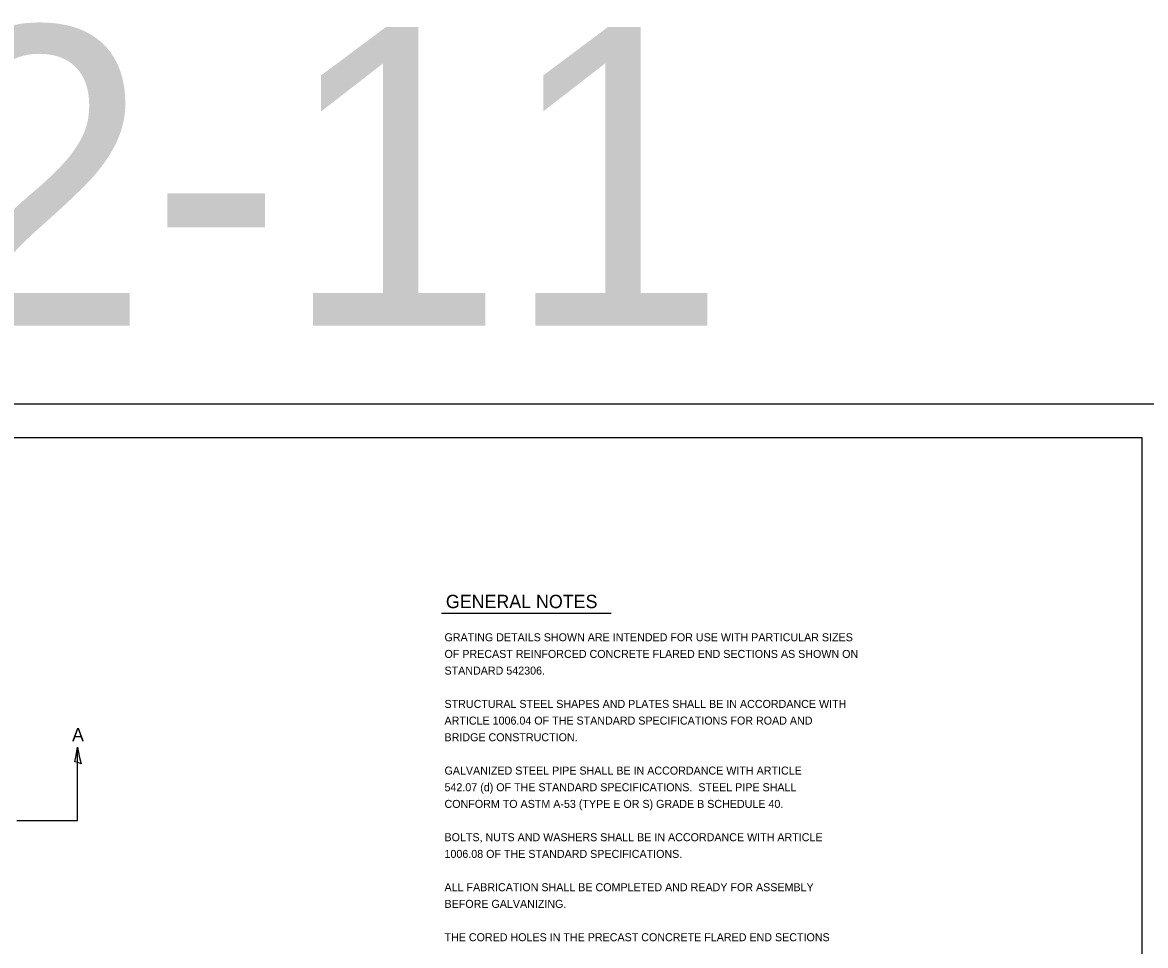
# Model space of a CAD drawing. Extents: x 2133490 to 2172050, y 2138301 to 2145980.
# Drawn here: x 2149625 to 2150467, y 2142131 to 2142824 of the extents above; entities that cross this region are included whole.
import ezdxf

# ---------------------------------------------------------------- set-up
doc = ezdxf.new("R2010")
doc.units = 0
for name, color, linetype in [('Design_PR_Roadway Dimensions', 7, 'Continuous'), ('Design_PR_Roadway Notes', 7, 'Continuous'), ('Level 23', 7, 'Continuous'), ('Sheets_50 Reference Boundary', 7, 'Continuous'), ('Sheets_General Details', 7, 'Continuous'), ('Sheets_Printer Plotting Border', 7, 'Continuous')]:
    doc.layers.add(name, color=color, linetype=linetype)

msp = doc.modelspace()

# ---------------------------------------------------------------- linework, layer by layer
at = {"layer": 'Design_PR_Roadway Dimensions'}
for p, q in [((2149666.47, 2142225.29), (2149666.47, 2142280.18)), ((2149620.81, 2142225.29), (2149666.47, 2142225.29))]:
    msp.add_line(p, q, dxfattribs=at)
msp.add_lwpolyline([(2149669.09, 2142267.68), (2149666.69, 2142268.7), (2149664.38, 2142269.09), (2149665.39, 2142273.93), (2149666.47, 2142280.18), (2149667.69, 2142273.51)], close=True, dxfattribs=at)
at = {"layer": 'Level 23'}
msp.add_line((2149939.41, 2142380.8), (2150066.63, 2142380.8), dxfattribs=at)
at = {"layer": 'Sheets_50 Reference Boundary'}
msp.add_lwpolyline([(2148889.66, 2142512.57), (2150464.66, 2142512.57), (2150464.66, 2141512.58), (2148889.66, 2141512.58)], close=True, dxfattribs=at)
at = {"layer": 'Sheets_General Details'}
msp.add_line((2150489.66, 2142537.58), (2148789.66, 2142537.58), dxfattribs=at)
msp.add_lwpolyline([(2148889.66, 2142512.58), (2150464.66, 2142512.58), (2150464.66, 2141462.58), (2148889.66, 2141462.58)], close=True, dxfattribs=at)
at = {"layer": 'Sheets_Printer Plotting Border'}
msp.add_lwpolyline([(2148789.66, 2141437.58), (2150489.66, 2141437.58), (2150489.66, 2142537.58), (2148789.66, 2142537.58)], close=True, dxfattribs=at)

# ---------------------------------------------------------------- texts
at = {"layer": 'Design_PR_Roadway Notes'}
msp.add_text('A', height=10, dxfattribs=at).set_placement((2149662.29, 2142284.56))
at = {"layer": 'Level 23'}
for s, height, p in [('GENERAL NOTES', 10, (2149942.66, 2142384.5)), ('GRATING DETAILS SHOWN ARE INTENDED FOR USE WITH PARTICULAR SIZES', 6, (2149941.64, 2142359.65)), ('OF PRECAST REINFORCED CONCRETE FLARED END SECTIONS AS SHOWN ON', 6, (2149941.64, 2142347.15)), ('STANDARD 542306.', 6, (2149941.64, 2142334.65)), ('STRUCTURAL STEEL SHAPES AND PLATES SHALL BE IN ACCORDANCE WITH', 6, (2149941.64, 2142309.65)), ('ARTICLE 1006.04 OF THE STANDARD SPECIFICATIONS FOR ROAD AND', 6, (2149941.64, 2142297.15)), ('BRIDGE CONSTRUCTION.', 6, (2149941.64, 2142284.65)), ('GALVANIZED STEEL PIPE SHALL BE IN ACCORDANCE WITH ARTICLE', 6, (2149941.64, 2142259.65)), ('542.07 (d) OF THE STANDARD SPECIFICATIONS.  STEEL PIPE SHALL', 6, (2149941.64, 2142247.15)), ('CONFORM TO ASTM A-53 (TYPE E OR S) GRADE B SCHEDULE 40.', 6, (2149941.64, 2142234.65)), ('BOLTS, NUTS AND WASHERS SHALL BE IN ACCORDANCE WITH ARTICLE', 6, (2149941.64, 2142209.65)), ('1006.08 OF THE STANDARD SPECIFICATIONS.', 6, (2149941.64, 2142197.15)), ('ALL FABRICATION SHALL BE COMPLETED AND READY FOR ASSEMBLY', 6, (2149941.64, 2142172.15)), ('BEFORE GALVANIZING.', 6, (2149941.64, 2142159.65)), ('THE CORED HOLES IN THE PRECAST CONCRETE FLARED END SECTIONS', 6, (2149941.64, 2142134.65))]:
    msp.add_text(s, height=height, dxfattribs=at).set_placement(p)
at = {"layer": 'Sheets_General Details'}
msp.add_text('542-11', height=224, dxfattribs=at).set_placement((2149220.75, 2142596.5))

doc.saveas('drawing.dxf')
